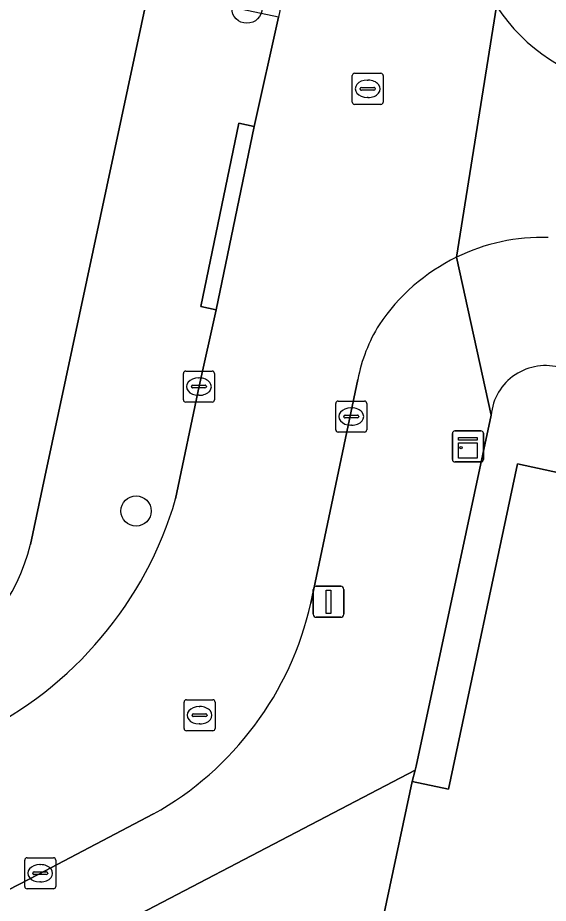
# Model space of a CAD drawing. Extents: x 160455 to 162082, y 388339 to 389736.
# Drawn here: x 161650.4 to 161667.51, y 388441.71 to 388470.25 of the extents above; entities that cross this region are included whole.
import ezdxf

# ---------------------------------------------------------------- set-up
doc = ezdxf.new("R2010")
doc.units = 0
for name, color, linetype in [('IMGEO_Boom', 7, 'Continuous'), ('IMGEO_Erf', 7, 'Continuous'), ('IMGEO_Groenvoorziening', 7, 'Continuous'), ('IMGEO_Kast', 7, 'Continuous'), ('IMGEO_Kolk', 7, 'Continuous'), ('IMGEO_Lichtmast', 7, 'Continuous'), ('IMGEO_Pand', 7, 'Continuous'), ('IMGEO_Rijbaan_lokaal_open', 7, 'Continuous'), ('IMGEO_Rioolput', 7, 'Continuous'), ('IMGEO_Voetpad_open', 7, 'Continuous')]:
    doc.layers.add(name, color=color, linetype=linetype)

msp = doc.modelspace()

# ---------------------------------------------------------------- linework, layer by layer
at = {"layer": 'IMGEO_Boom'}
for centre in [(161657.791, 388470.563), (161654.217, 388454.352)]:
    msp.add_circle(centre, 0.489, dxfattribs=at)
at = {"layer": 'IMGEO_Erf'}
for points in [[(161650.812, 388453.278), (161651.277, 388455.458), (161654.63, 388471.167), (161660.783, 388500), (161672.397, 388554.42)], [(161665.667, 388457.444), (161663.25, 388446.127), (161663.216, 388445.999), (161663.118, 388445.635), (161664.292, 388445.383), (161666.522, 388455.868), (161671.471, 388454.796)]]:
    msp.add_lwpolyline(points, dxfattribs=at)
for centre, radius, start, end in [((161667.421, 388457.278), 1.762, 72.8579, 174.5803), ((161644.882, 388454.721), 6.103, 297.329, 346.3273)]:
    msp.add_arc(centre, radius, start, end, dxfattribs=at)
at = {"layer": 'IMGEO_Groenvoorziening'}
for points in [[(161663.042, 388445.276), (161663.118, 388445.635), (161663.216, 388445.999), (161650.502, 388439.355), (161653.92, 388433.906), (161652.932, 388428.113)], [(161655.239, 388423.818), (161658.506, 388422.866), (161660.224, 388431.996), (161663.042, 388445.276)]]:
    msp.add_lwpolyline(points, dxfattribs=at)
at = {"layer": 'IMGEO_Kast'}
for p, q in [((161664.495, 388456.934), (161665.336, 388456.934)), ((161665.336, 388456.934), (161664.495, 388456.934)), ((161664.42, 388456.009), (161664.42, 388456.85)), ((161664.42, 388456.85), (161664.42, 388456.009)), ((161665.42, 388456.859), (161665.42, 388456.018)), ((161665.42, 388456.018), (161665.42, 388456.859)), ((161665.345, 388455.934), (161664.504, 388455.934)), ((161664.504, 388455.934), (161665.345, 388455.934))]:
    msp.add_line(p, q, dxfattribs=at)
for points in [[(161664.615, 388456.724), (161665.215, 388456.724), (161665.215, 388456.639), (161664.615, 388456.639), (161664.615, 388456.724)], [(161664.615, 388456.549), (161665.215, 388456.549), (161665.215, 388456.06), (161664.615, 388456.06), (161664.615, 388456.549)]]:
    msp.add_lwpolyline(points, dxfattribs=at)
msp.add_circle((161664.699, 388456.398), 0.0377, dxfattribs=at)
for centre, start, end in [((161664.498, 388456.856), 92.4484, 184.2845), ((161664.498, 388456.856), 92.4484, 184.2845), ((161665.342, 388456.856), 2.4484, 94.2845), ((161665.342, 388456.856), 2.4484, 94.2845), ((161664.498, 388456.012), 182.4484, 274.2845), ((161664.498, 388456.012), 182.4484, 274.2845), ((161665.342, 388456.012), 272.4484, 4.2845), ((161665.342, 388456.012), 272.4484, 4.2845)]:
    msp.add_arc(centre, 0.0779, start, end, dxfattribs=at)
at = {"layer": 'IMGEO_Kolk'}
for p, q in [((161655.743, 388457.936), (161655.743, 388458.788)), ((161655.818, 388458.862), (161656.67, 388458.862)), ((161656.231, 388458.642), (161656.256, 388458.642)), ((161656.744, 388458.788), (161656.744, 388457.936)), ((161656.002, 388458.356), (161656.002, 388458.368)), ((161656.045, 388458.405), (161656.443, 388458.405)), ((161656.486, 388458.368), (161656.486, 388458.356)), ((161656.44, 388458.319), (161656.042, 388458.319)), ((161656.254, 388458.082), (161656.229, 388458.082)), ((161656.67, 388457.862), (161655.818, 388457.862)), ((161660.657, 388456.971), (161660.657, 388457.823)), ((161660.732, 388457.897), (161661.584, 388457.897)), ((161661.658, 388457.823), (161661.658, 388456.971)), ((161661.145, 388457.677), (161661.17, 388457.677)), ((161660.916, 388457.391), (161660.916, 388457.403)), ((161661.354, 388457.354), (161660.956, 388457.354)), ((161660.959, 388457.44), (161661.357, 388457.44)), ((161661.4, 388457.403), (161661.4, 388457.391)), ((161661.168, 388457.117), (161661.143, 388457.117)), ((161661.584, 388456.897), (161660.732, 388456.897)), ((161650.625, 388442.249), (161650.625, 388443.101)), ((161650.7, 388443.175), (161651.552, 388443.175)), ((161651.113, 388442.955), (161651.138, 388442.955)), ((161651.626, 388443.101), (161651.626, 388442.249)), ((161650.884, 388442.669), (161650.884, 388442.681)), ((161650.927, 388442.718), (161651.325, 388442.718)), ((161651.368, 388442.681), (161651.368, 388442.669)), ((161651.322, 388442.632), (161650.924, 388442.632)), ((161651.136, 388442.395), (161651.111, 388442.395)), ((161651.552, 388442.175), (161650.7, 388442.175))]:
    msp.add_line(p, q, dxfattribs=at)
for points in [[(161655.743, 388457.936), (161655.743, 388458.788)], [(161655.818, 388458.862), (161656.67, 388458.862)], [(161656.744, 388458.788), (161656.744, 388457.936)], [(161656.67, 388457.862), (161655.818, 388457.862)], [(161660.657, 388456.971), (161660.657, 388457.823)], [(161660.732, 388457.897), (161661.584, 388457.897)], [(161661.658, 388457.823), (161661.658, 388456.971)], [(161661.584, 388456.897), (161660.732, 388456.897)], [(161650.625, 388442.249), (161650.625, 388443.101)], [(161650.7, 388443.175), (161651.552, 388443.175)], [(161651.626, 388443.101), (161651.626, 388442.249)], [(161651.552, 388442.175), (161650.7, 388442.175)]]:
    msp.add_lwpolyline(points, dxfattribs=at)
for centre, radius, start, end in [((161655.82, 388458.786), 0.0765, 91.552, 178.448), ((161655.82, 388458.786), 0.0765, 91.552, 178.448), ((161656.668, 388458.786), 0.0765, 1.552, 88.448), ((161656.668, 388458.786), 0.0765, 1.552, 88.448), ((161656.042, 388458.365), 0.0403, 85.8775, 175.7526), ((161656.039, 388458.355), 0.0366, 178.938, 274.7102), ((161656.443, 388458.362), 0.043, 264.8664, 352.4533), ((161656.447, 388458.367), 0.0386, 1.7309, 96.639), ((161655.82, 388457.938), 0.0765, 181.552, 268.448), ((161655.82, 388457.938), 0.0765, 181.552, 268.448), ((161656.668, 388457.938), 0.0765, 271.552, 358.448), ((161656.668, 388457.938), 0.0765, 271.552, 358.448), ((161660.734, 388457.821), 0.0765, 91.552, 178.448), ((161660.734, 388457.821), 0.0765, 91.552, 178.448), ((161661.582, 388457.821), 0.0765, 1.552, 88.448), ((161661.582, 388457.821), 0.0765, 1.552, 88.448), ((161660.956, 388457.4), 0.0403, 85.8775, 175.7526), ((161660.953, 388457.39), 0.0366, 178.938, 274.7102), ((161661.357, 388457.397), 0.043, 264.8664, 352.4533), ((161661.361, 388457.402), 0.0386, 1.7309, 96.639), ((161660.734, 388456.973), 0.0765, 181.552, 268.448), ((161660.734, 388456.973), 0.0765, 181.552, 268.448), ((161661.582, 388456.973), 0.0765, 271.552, 358.448), ((161661.582, 388456.973), 0.0765, 271.552, 358.448), ((161650.702, 388443.099), 0.0765, 91.552, 178.448), ((161650.702, 388443.099), 0.0765, 91.552, 178.448), ((161651.55, 388443.099), 0.0765, 1.552, 88.448), ((161651.55, 388443.099), 0.0765, 1.552, 88.448), ((161650.924, 388442.678), 0.0403, 85.8775, 175.7526), ((161650.921, 388442.668), 0.0366, 178.938, 274.7102), ((161651.325, 388442.675), 0.043, 264.8664, 352.4533), ((161651.329, 388442.68), 0.0386, 1.7309, 96.639), ((161650.702, 388442.251), 0.0765, 181.552, 268.448), ((161650.702, 388442.251), 0.0765, 181.552, 268.448), ((161651.55, 388442.251), 0.0765, 271.552, 358.448), ((161651.55, 388442.251), 0.0765, 271.552, 358.448)]:
    msp.add_arc(centre, radius, start, end, dxfattribs=at)
for centre, major_axis, ratio, start_param, end_param in [((161656.23, 388458.362), (-0.387, 0.002), 0.722429, 4.712389, 7.853982), ((161656.255, 388458.362), (-0.39, 0.002), 0.717154, 1.570796, 4.712389), ((161661.144, 388457.397), (-0.387, 0.002), 0.722429, 4.712389, 7.853982), ((161661.169, 388457.397), (-0.39, 0.002), 0.717154, 1.570796, 4.712389), ((161651.112, 388442.675), (-0.387, 0.002), 0.722429, 4.712389, 7.853982), ((161651.137, 388442.675), (-0.39, 0.002), 0.717154, 1.570796, 4.712389)]:
    msp.add_ellipse(centre, major_axis=major_axis, ratio=ratio, start_param=start_param, end_param=end_param, dxfattribs=at)
at = {"layer": 'IMGEO_Lichtmast'}
for p, q in [((161659.928, 388451.027), (161659.928, 388451.827)), ((161659.928, 388451.827), (161659.928, 388451.027)), ((161660.028, 388451.927), (161660.818, 388451.927)), ((161660.818, 388451.927), (161660.028, 388451.927)), ((161660.918, 388451.827), (161660.918, 388451.027)), ((161660.918, 388451.027), (161660.918, 388451.827)), ((161660.818, 388450.927), (161660.028, 388450.927)), ((161660.028, 388450.927), (161660.818, 388450.927))]:
    msp.add_line(p, q, dxfattribs=at)
msp.add_lwpolyline([(161660.348, 388451.802), (161660.498, 388451.802), (161660.498, 388451.052), (161660.348, 388451.052), (161660.348, 388451.802)], dxfattribs=at)
for centre, start, end in [((161660.028, 388451.827), 90, 180), ((161660.028, 388451.827), 90, 180), ((161660.818, 388451.827), 0, 90), ((161660.818, 388451.827), 360, 90), ((161660.028, 388451.027), 180, 270), ((161660.028, 388451.027), 180, 270), ((161660.818, 388451.027), 270, 0), ((161660.818, 388451.027), 270, 0)]:
    msp.add_arc(centre, 0.1, start, end, dxfattribs=at)
at = {"layer": 'IMGEO_Pand'}
msp.add_lwpolyline([(161675.924, 388452.353), (161675.777, 388452.384), (161671.169, 388453.341), (161671.426, 388454.581), (161671.471, 388454.796), (161666.522, 388455.868), (161664.292, 388445.383), (161663.118, 388445.635), (161663.042, 388445.276), (161660.224, 388431.996), (161665.116, 388430.958), (161666.294, 388430.708), (161667.196, 388434.96), (161665.853, 388435.241), (161666.954, 388440.5), (161671.807, 388439.484), (161672.327, 388441.97), (161672.647, 388443.497), (161674.013, 388443.149)], close=True, dxfattribs=at)
at = {"layer": 'IMGEO_Rijbaan_lokaal_open'}
for points in [[(161670.25, 388500), (161676.532, 388529.435), (161676.583, 388529.672), (161671.685, 388530.74), (161669.138, 388518.775), (161667.887, 388512.899), (161665.478, 388501.579), (161665.142, 388500), (161664.207, 388495.609), (161661.724, 388483.939), (161660.456, 388477.983), (161658.815, 388470.274), (161658.024, 388466.75), (161656.797, 388460.84), (161656.255, 388458.38), (161655.492, 388454.745)], [(161665.84, 388470.627), (161664.549, 388462.532)], [(161664.549, 388462.532), (161665.84, 388470.627)], [(161659.853, 388451.384), (161661.368, 388458.591)], [(161649.094, 388447.158), (161639.545, 388442.22), (161636.226, 388440.509), (161634.277, 388439.491), (161632.31, 388438.482), (161634.575, 388434.124), (161651.055, 388442.639), (161654.781, 388444.587)]]:
    msp.add_lwpolyline(points, dxfattribs=at)
for centre, radius, start, end in [((161670.912, 388473.979), 6.08, 213.4608, 259.4135), ((161667.33, 388456.826), 6.348, 88.3566, 115.9834), ((161667.329, 388456.828), 6.345, 115.9815, 146.1981), ((161666.588, 388457.576), 5.318, 148.4563, 168.9958), ((161643.743, 388458.162), 12.236, 295.9342, 343.785), ((161649.717, 388453.657), 10.388, 299.1769, 347.3617)]:
    msp.add_arc(centre, radius, start, end, dxfattribs=at)
at = {"layer": 'IMGEO_Rioolput'}
for p, q in [((161661.187, 388467.535), (161661.187, 388468.387)), ((161661.262, 388468.461), (161662.114, 388468.461)), ((161662.188, 388468.387), (161662.188, 388467.535)), ((161661.675, 388468.241), (161661.7, 388468.241)), ((161661.446, 388467.955), (161661.446, 388467.967)), ((161661.884, 388467.918), (161661.486, 388467.918)), ((161661.489, 388468.004), (161661.887, 388468.004)), ((161661.93, 388467.967), (161661.93, 388467.955)), ((161661.698, 388467.681), (161661.673, 388467.681)), ((161662.114, 388467.461), (161661.262, 388467.461)), ((161655.764, 388447.343), (161655.764, 388448.195)), ((161655.839, 388448.269), (161656.691, 388448.269)), ((161656.765, 388448.195), (161656.765, 388447.343)), ((161656.066, 388447.812), (161656.464, 388447.812)), ((161656.252, 388448.049), (161656.277, 388448.049)), ((161656.023, 388447.763), (161656.023, 388447.775)), ((161656.461, 388447.726), (161656.063, 388447.726)), ((161656.507, 388447.775), (161656.507, 388447.763)), ((161656.691, 388447.269), (161655.839, 388447.269)), ((161656.275, 388447.489), (161656.25, 388447.489))]:
    msp.add_line(p, q, dxfattribs=at)
for points in [[(161661.187, 388467.535), (161661.187, 388468.387)], [(161661.262, 388468.461), (161662.114, 388468.461)], [(161662.188, 388468.387), (161662.188, 388467.535)], [(161662.114, 388467.461), (161661.262, 388467.461)], [(161655.764, 388447.343), (161655.764, 388448.195)], [(161655.839, 388448.269), (161656.691, 388448.269)], [(161656.765, 388448.195), (161656.765, 388447.343)], [(161656.691, 388447.269), (161655.839, 388447.269)]]:
    msp.add_lwpolyline(points, dxfattribs=at)
for centre, radius, start, end in [((161661.264, 388468.385), 0.0765, 91.552, 178.448), ((161661.264, 388468.385), 0.0765, 91.552, 178.448), ((161662.112, 388468.385), 0.0765, 1.552, 88.448), ((161662.112, 388468.385), 0.0765, 1.552, 88.448), ((161661.486, 388467.964), 0.0403, 85.8775, 175.7526), ((161661.483, 388467.954), 0.0366, 178.938, 274.7102), ((161661.887, 388467.961), 0.043, 264.8664, 352.4533), ((161661.891, 388467.966), 0.0386, 1.7309, 96.639), ((161661.264, 388467.537), 0.0765, 181.552, 268.448), ((161661.264, 388467.537), 0.0765, 181.552, 268.448), ((161662.112, 388467.537), 0.0765, 271.552, 358.448), ((161662.112, 388467.537), 0.0765, 271.552, 358.448), ((161655.841, 388448.193), 0.0765, 91.552, 178.448), ((161655.841, 388448.193), 0.0765, 91.552, 178.448), ((161656.689, 388448.193), 0.0765, 1.552, 88.448), ((161656.689, 388448.193), 0.0765, 1.552, 88.448), ((161656.063, 388447.772), 0.0403, 85.8775, 175.7526), ((161656.468, 388447.774), 0.0386, 1.7309, 96.639), ((161656.06, 388447.762), 0.0366, 178.938, 274.7102), ((161656.464, 388447.769), 0.043, 264.8664, 352.4533), ((161655.841, 388447.345), 0.0765, 181.552, 268.448), ((161655.841, 388447.345), 0.0765, 181.552, 268.448), ((161656.689, 388447.345), 0.0765, 271.552, 358.448), ((161656.689, 388447.345), 0.0765, 271.552, 358.448)]:
    msp.add_arc(centre, radius, start, end, dxfattribs=at)
for centre, major_axis, ratio, start_param, end_param in [((161661.674, 388467.961), (-0.387, 0.002), 0.722429, 4.712389, 7.853982), ((161661.699, 388467.961), (-0.39, 0.002), 0.717154, 1.570796, 4.712389), ((161656.251, 388447.769), (-0.387, 0.002), 0.722429, 4.712389, 7.853982), ((161656.276, 388447.769), (-0.39, 0.002), 0.717154, 1.570796, 4.712389)]:
    msp.add_ellipse(centre, major_axis=major_axis, ratio=ratio, start_param=start_param, end_param=end_param, dxfattribs=at)
at = {"layer": 'IMGEO_Voetpad_open'}
for points in [[(161656.255, 388458.38), (161656.797, 388460.84), (161656.308, 388460.941), (161657.535, 388466.851), (161658.024, 388466.75), (161658.815, 388470.274), (161654.63, 388471.167), (161651.277, 388455.458), (161650.812, 388453.278)], [(161649.607, 388438.887), (161650.502, 388439.355), (161663.216, 388445.999), (161663.25, 388446.127), (161665.667, 388457.444), (161664.549, 388462.532)], [(161664.549, 388462.532), (161665.667, 388457.444)], [(161655.492, 388454.745), (161656.255, 388458.38)], [(161661.368, 388458.591), (161659.853, 388451.384)], [(161654.781, 388444.587), (161651.055, 388442.639), (161634.575, 388434.124), (161632.788, 388433.2), (161631.927, 388432.766), (161628.537, 388431.019), (161618.106, 388425.634), (161598.91, 388415.748), (161584.331, 388408.215), (161579.18, 388405.575), (161576.534, 388404.203), (161571.428, 388401.528), (161570.317, 388400.923)]]:
    msp.add_lwpolyline(points, dxfattribs=at)
msp.add_lwpolyline([(161658.024, 388466.75), (161657.535, 388466.851), (161656.308, 388460.941), (161656.797, 388460.84)], close=True, dxfattribs=at)
for centre, radius, start, end in [((161670.912, 388473.979), 6.08, 213.4608, 259.4135), ((161667.33, 388456.826), 6.348, 88.3566, 115.9834), ((161667.329, 388456.828), 6.345, 115.9815, 146.1981), ((161666.588, 388457.576), 5.318, 148.4563, 168.9958), ((161667.421, 388457.278), 1.762, 72.8579, 174.5803), ((161643.743, 388458.162), 12.236, 295.9342, 343.785), ((161644.882, 388454.721), 6.103, 297.329, 346.3273), ((161649.717, 388453.657), 10.388, 299.1769, 347.3617)]:
    msp.add_arc(centre, radius, start, end, dxfattribs=at)

doc.saveas('drawing.dxf')
